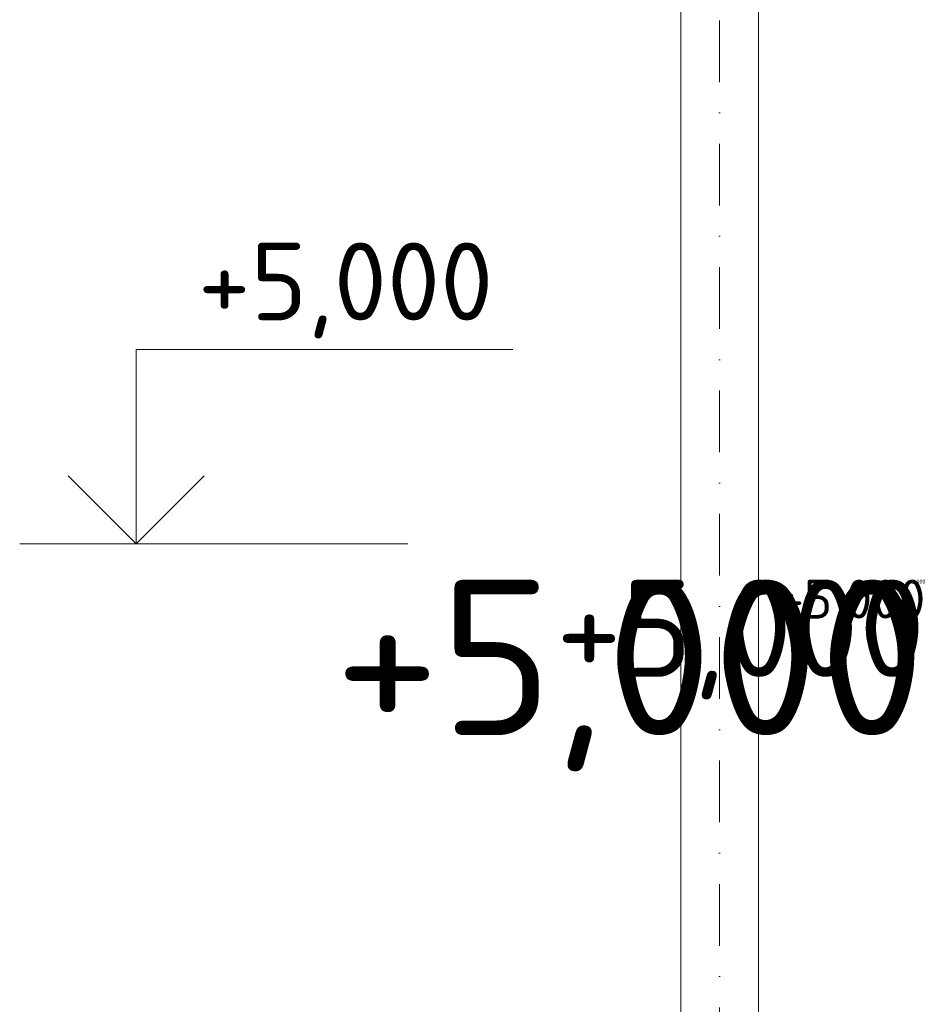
# Model space of a CAD drawing. Header units: millimetres. Extents: x -1695604 to 5289369, y -1488057 to 2187451.
# Tile 99 of 656: x 8395 to 13060, y -42006 to -36938. Entities that reach past the tile are written whole.
import ezdxf
from ezdxf.enums import TextEntityAlignment as Align

# ---------------------------------------------------------------- set-up
doc = ezdxf.new("R2010")
doc.units = ezdxf.units.MM
doc.linetypes.add('DASHDOT', pattern=[25.4, 12.7, -6.35, 0, -6.35])
for name, color, linetype in [('0 @ 1', 7, 'Continuous'), ('0 @ 10', 7, 'Continuous'), ('0 @ 100', 7, 'Continuous'), ('0 @ 200', 7, 'Continuous'), ('0 @ 250 (1)', 7, 'Continuous'), ('0 @ 250 (2)', 7, 'Continuous'), ('0 @ 400', 7, 'Continuous')]:
    doc.layers.add(name, color=color, linetype=linetype)
for name, color, linetype, lineweight in [('A99_N_kce-pohl', 1, 'Continuous', 9), ('A99_N_koty-200-vysk', 6, 'Continuous', 9), ('A99_N_txt-popis-200', 240, 'Continuous', 5), ('A99_S_kce-pohl', 7, 'Continuous', 5)]:
    doc.layers.add(name, color=color, linetype=linetype, lineweight=lineweight)
doc.styles.add('A99_kota', font='isocpeur.ttf', dxfattribs={"height": 2})

# ---------------------------------------------------------------- blocks, each defined once
blk = doc.blocks.new('*U36')
at = {"color": 0, "linetype": 'ByBlock', "lineweight": -2}
blk.add_line((-3, 0), (7, 0), dxfattribs=at)
for points in [[(0, 0), (0, 5), (0, 5), (9.7, 5)], [(-1.75, 1.75), (0, 0), (1.75, 1.75)]]:
    blk.add_lwpolyline(points, dxfattribs=at)
at = {"color": 0, "linetype": 'ByBlock', "lineweight": -2, "style": 'A99_kota'}
for tag, p in [('VYSKA', (9.2, 7.75)), ('POPIS', (9.2, 4.5))]:
    blk.add_attdef(tag, text='', height=2, dxfattribs=at).set_placement(p, align=Align.TOP_RIGHT)
blk = doc.blocks.new('*U6422')
at = {"layer": 'A99_N_koty-200-vysk', "lineweight": 5}
ref = blk.add_blockref('*U36', (8995, -39635), dxfattribs=dict(at, xscale=200, yscale=200, zscale=200))
ref.add_attrib('VYSKA', '+5,000', dxfattribs={"layer": '0 @ 200', "color": 0, "linetype": 'ByBlock', "lineweight": -2, "height": 400, "style": 'A99_kota'}).set_placement((10835, -38085), align=Align.TOP_RIGHT)
ref = blk.add_blockref('*U36', (8995, -39635), dxfattribs=dict(at, xscale=200, yscale=200, zscale=200))
ref.add_attrib('VYSKA', '+5,000', dxfattribs={"layer": '0 @ 100', "color": 0, "linetype": 'ByBlock', "lineweight": -2, "height": 200, "style": 'A99_kota'}).set_placement((13060, -39820.2), align=Align.TOP_RIGHT)
ref = blk.add_blockref('*U36', (8995, -39635), dxfattribs=dict(at, xscale=200, yscale=200, zscale=200))
ref.add_attrib('VYSKA', '+5,000', dxfattribs={"layer": '0 @ 1', "color": 0, "linetype": 'ByBlock', "lineweight": -2, "height": 2, "style": 'A99_kota'}).set_placement((13060, -39820.2), align=Align.TOP_RIGHT)
ref = blk.add_blockref('*U36', (8995, -39635), dxfattribs=dict(at, xscale=200, yscale=200, zscale=200))
ref.add_attrib('VYSKA', '+5,000', dxfattribs={"layer": '0 @ 400', "color": 0, "linetype": 'ByBlock', "lineweight": -2, "height": 800, "style": 'A99_kota'}).set_placement((13060, -39820.2), align=Align.TOP_RIGHT)
ref = blk.add_blockref('*U36', (8995, -39635), dxfattribs=dict(at, xscale=200, yscale=200, zscale=200))
ref.add_attrib('VYSKA', '+5,000', dxfattribs={"layer": '0 @ 10', "color": 0, "linetype": 'ByBlock', "lineweight": -2, "height": 20, "style": 'A99_kota'}).set_placement((13060, -39820.2), align=Align.TOP_RIGHT)
ref = blk.add_blockref('*U36', (8995, -39635), dxfattribs=dict(at, xscale=200, yscale=200, zscale=200))
ref.add_attrib('VYSKA', '+5,000', dxfattribs={"layer": '0 @ 250 (1)', "color": 0, "linetype": 'ByBlock', "lineweight": -2, "height": 500, "style": 'A99_kota'}).set_placement((13060, -39820.2), align=Align.TOP_RIGHT)
ref = blk.add_blockref('*U36', (8995, -39635), dxfattribs=dict(at, xscale=200, yscale=200, zscale=200))
ref.add_attrib('VYSKA', '+5,000', dxfattribs={"layer": '0 @ 250 (2)', "color": 0, "linetype": 'ByBlock', "lineweight": -2, "height": 500, "style": 'A99_kota'}).set_placement((13060, -39820.2), align=Align.TOP_RIGHT)

msp = doc.modelspace()

# ---------------------------------------------------------------- linework, layer by layer
at = {"layer": 'A99_N_kce-pohl', "color": 1, "linetype": 'DASHDOT', "lineweight": 5, "ltscale": 25}
msp.add_line((12000, -28685), (12000, -47075), dxfattribs=at)
at = {"layer": 'A99_S_kce-pohl', "linetype": 'Continuous'}
for p, q in [((11800, -44635), (11800, -33515)), ((12200, -44635), (12200, -33515))]:
    msp.add_line(p, q, dxfattribs=at)

# ---------------------------------------------------------------- block references
at = {"layer": 'A99_N_txt-popis-200', "color": 3, "linetype": 'Continuous', "lineweight": 18}
msp.add_blockref('*U6422', (0, 0), dxfattribs=at)

doc.saveas('drawing.dxf')
